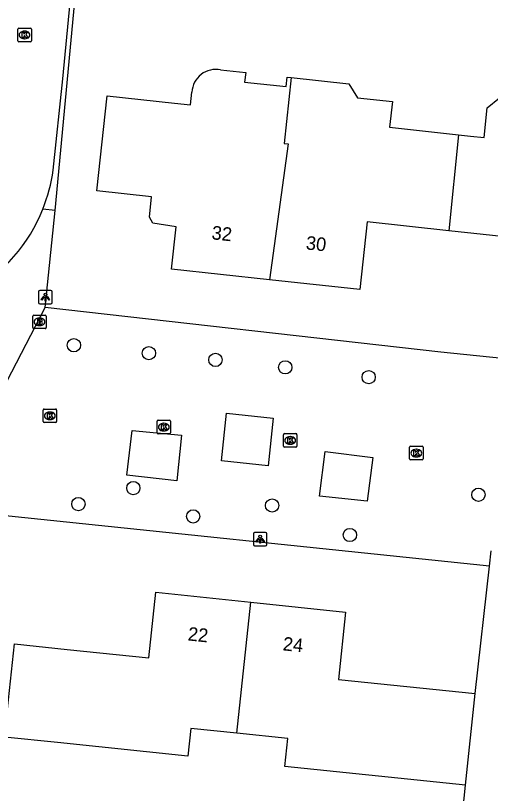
# Model space of a CAD drawing. Extents: x 162157 to 163165, y 378998 to 380775.
# Drawn here: x 162434.1 to 162469.1, y 380517.1 to 380574.4 of the extents above; entities that cross this region are included whole.
import ezdxf

# ---------------------------------------------------------------- set-up
doc = ezdxf.new("R2010")
doc.units = 0
for name, color, linetype in [('IMGEO_Boom', 7, 'Continuous'), ('IMGEO_Brandkraan', 7, 'Continuous'), ('IMGEO_Groenvoorziening', 7, 'Continuous'), ('IMGEO_Kolk', 7, 'Continuous'), ('IMGEO_Lichtpunt', 7, 'Continuous'), ('IMGEO_Pand', 7, 'Continuous'), ('IMGEO_Pand_nummerreeks', 7, 'Continuous'), ('IMGEO_Rijbaan_lokaal_open', 7, 'Continuous'), ('IMGEO_Voetpad_open', 7, 'Continuous')]:
    doc.layers.add(name, color=color, linetype=linetype)

msp = doc.modelspace()

# ---------------------------------------------------------------- linework, layer by layer
at = {"layer": 'IMGEO_Boom'}
for centre in [(162438.436, 380550.146), (162443.96, 380549.562), (162448.861, 380549.065), (162454.003, 380548.517), (162460.148, 380547.794), (162442.812, 380539.629), (162468.227, 380539.139), (162438.765, 380538.452), (162453.034, 380538.344), (162447.221, 380537.544), (162458.763, 380536.173)]:
    msp.add_circle(centre, 0.489, dxfattribs=at)
at = {"layer": 'IMGEO_Brandkraan'}
for p, q in [((162435.402, 380551.442), (162435.402, 380552.294)), ((162435.477, 380552.368), (162436.329, 380552.368)), ((162435.89, 380552.148), (162435.915, 380552.148)), ((162436.403, 380552.294), (162436.403, 380551.442)), ((162435.913, 380551.588), (162435.888, 380551.588)), ((162436.329, 380551.368), (162435.477, 380551.368))]:
    msp.add_line(p, q, dxfattribs=at)
for points in [[(162435.402, 380551.442), (162435.402, 380552.294)], [(162435.477, 380552.368), (162436.329, 380552.368)], [(162435.75, 380552.068), (162435.75, 380551.668), (162435.963, 380551.668)], [(162435.981, 380552.068), (162435.75, 380552.068)], [(162436.403, 380552.294), (162436.403, 380551.442)], [(162435.929, 380551.987), (162435.875, 380551.987), (162435.875, 380551.911)], [(162435.875, 380551.911), (162435.928, 380551.911)], [(162435.937, 380551.835), (162435.875, 380551.835), (162435.875, 380551.754)], [(162435.875, 380551.754), (162435.937, 380551.754)], [(162436.329, 380551.368), (162435.477, 380551.368)]]:
    msp.add_lwpolyline(points, dxfattribs=at)
for centre, radius, start, end in [((162435.479, 380552.292), 0.0765, 91.552, 178.448), ((162435.479, 380552.292), 0.0765, 91.552, 178.448), ((162435.985, 380551.923), 0.145, 59.4692, 91.5367), ((162436.327, 380552.292), 0.0765, 1.552, 88.448), ((162436.327, 380552.292), 0.0765, 1.552, 88.448), ((162435.93, 380551.949), 0.0379, 267.8285, 90.9355), ((162435.938, 380551.794), 0.0404, 269.8759, 90.5077), ((162435.969, 380551.919), 0.251, 268.6676, 293.5347), ((162436.01, 380551.97), 0.0922, 285.5137, 58.1501), ((162436.015, 380551.778), 0.105, 301.3115, 78.989), ((162435.479, 380551.444), 0.0765, 181.552, 268.448), ((162435.479, 380551.444), 0.0765, 181.552, 268.448), ((162436.327, 380551.444), 0.0765, 271.552, 358.448), ((162436.327, 380551.444), 0.0765, 271.552, 358.448)]:
    msp.add_arc(centre, radius, start, end, dxfattribs=at)
for centre, major_axis, ratio, start_param, end_param in [((162435.889, 380551.868), (-0.387, 0.002), 0.722429, 4.712389, 7.853982), ((162435.914, 380551.868), (-0.39, 0.002), 0.717154, 1.570796, 4.712389)]:
    msp.add_ellipse(centre, major_axis=major_axis, ratio=ratio, start_param=start_param, end_param=end_param, dxfattribs=at)
at = {"layer": 'IMGEO_Groenvoorziening'}
for points in [[(162467.978, 380524.494), (162469.055, 380533.871)], [(162464.077, 380486.7), (162465.46, 380500), (162467.276, 380517.746)]]:
    msp.add_lwpolyline(points, dxfattribs=at)
at = {"layer": 'IMGEO_Kolk'}
for p, q in [((162434.301, 380572.565), (162434.301, 380573.417)), ((162434.376, 380573.491), (162435.228, 380573.491)), ((162434.789, 380573.271), (162434.814, 380573.271)), ((162435.302, 380573.417), (162435.302, 380572.565)), ((162434.812, 380572.711), (162434.787, 380572.711)), ((162435.228, 380572.491), (162434.376, 380572.491)), ((162436.165, 380544.523), (162436.165, 380545.375)), ((162436.24, 380545.449), (162437.092, 380545.449)), ((162436.653, 380545.229), (162436.678, 380545.229)), ((162437.166, 380545.375), (162437.166, 380544.523)), ((162436.676, 380544.669), (162436.651, 380544.669)), ((162444.633, 380544.617), (162445.485, 380544.617)), ((162437.092, 380544.449), (162436.24, 380544.449)), ((162444.558, 380543.691), (162444.558, 380544.543)), ((162445.046, 380544.397), (162445.071, 380544.397)), ((162445.559, 380544.543), (162445.559, 380543.691)), ((162445.485, 380543.617), (162444.633, 380543.617)), ((162445.069, 380543.837), (162445.044, 380543.837)), ((162453.865, 380542.708), (162453.865, 380543.56)), ((162453.94, 380543.634), (162454.792, 380543.634)), ((162454.866, 380543.56), (162454.866, 380542.708)), ((162454.353, 380543.414), (162454.378, 380543.414)), ((162454.792, 380542.634), (162453.94, 380542.634)), ((162454.376, 380542.854), (162454.351, 380542.854)), ((162463.159, 380541.777), (162463.159, 380542.629)), ((162463.234, 380542.703), (162464.086, 380542.703)), ((162463.647, 380542.483), (162463.672, 380542.483)), ((162464.16, 380542.629), (162464.16, 380541.777)), ((162463.67, 380541.923), (162463.645, 380541.923)), ((162464.086, 380541.703), (162463.234, 380541.703))]:
    msp.add_line(p, q, dxfattribs=at)
for points in [[(162434.301, 380572.565), (162434.301, 380573.417)], [(162434.376, 380573.491), (162435.228, 380573.491)], [(162435.302, 380573.417), (162435.302, 380572.565)], [(162434.622, 380573.191), (162434.745, 380573.191), (162434.745, 380573.04), (162434.875, 380573.191), (162435.039, 380573.191), (162434.893, 380573.04), (162435.046, 380572.791), (162434.894, 380572.791), (162434.809, 380572.955), (162434.745, 380572.888), (162434.745, 380572.791), (162434.622, 380572.791), (162434.622, 380573.191)], [(162435.228, 380572.491), (162434.376, 380572.491)], [(162436.165, 380544.523), (162436.165, 380545.375)], [(162436.24, 380545.449), (162437.092, 380545.449)], [(162437.166, 380545.375), (162437.166, 380544.523)], [(162436.486, 380545.149), (162436.609, 380545.149), (162436.609, 380544.998), (162436.739, 380545.149), (162436.903, 380545.149), (162436.757, 380544.998), (162436.91, 380544.749), (162436.758, 380544.749), (162436.673, 380544.913), (162436.609, 380544.846), (162436.609, 380544.749), (162436.486, 380544.749), (162436.486, 380545.149)], [(162444.633, 380544.617), (162445.485, 380544.617)], [(162437.092, 380544.449), (162436.24, 380544.449)], [(162444.558, 380543.691), (162444.558, 380544.543)], [(162444.879, 380544.317), (162445.002, 380544.317), (162445.002, 380544.166), (162445.132, 380544.317), (162445.296, 380544.317), (162445.15, 380544.166), (162445.303, 380543.917), (162445.151, 380543.917), (162445.066, 380544.081), (162445.002, 380544.014), (162445.002, 380543.917), (162444.879, 380543.917), (162444.879, 380544.317)], [(162445.559, 380544.543), (162445.559, 380543.691)], [(162445.485, 380543.617), (162444.633, 380543.617)], [(162453.865, 380542.708), (162453.865, 380543.56)], [(162453.94, 380543.634), (162454.792, 380543.634)], [(162454.866, 380543.56), (162454.866, 380542.708)], [(162454.186, 380543.334), (162454.309, 380543.334), (162454.309, 380543.183), (162454.439, 380543.334), (162454.603, 380543.334), (162454.457, 380543.183), (162454.61, 380542.934), (162454.458, 380542.934), (162454.373, 380543.098), (162454.309, 380543.031), (162454.309, 380542.934), (162454.186, 380542.934), (162454.186, 380543.334)], [(162454.792, 380542.634), (162453.94, 380542.634)], [(162463.159, 380541.777), (162463.159, 380542.629)], [(162463.234, 380542.703), (162464.086, 380542.703)], [(162463.48, 380542.403), (162463.603, 380542.403), (162463.603, 380542.252), (162463.733, 380542.403), (162463.897, 380542.403), (162463.751, 380542.252), (162463.904, 380542.003), (162463.752, 380542.003), (162463.667, 380542.167), (162463.603, 380542.1), (162463.603, 380542.003), (162463.48, 380542.003), (162463.48, 380542.403)], [(162464.16, 380542.629), (162464.16, 380541.777)], [(162464.086, 380541.703), (162463.234, 380541.703)]]:
    msp.add_lwpolyline(points, dxfattribs=at)
for centre, start, end in [((162434.378, 380573.415), 91.552, 178.448), ((162434.378, 380573.415), 91.552, 178.448), ((162435.226, 380573.415), 1.552, 88.448), ((162435.226, 380573.415), 1.552, 88.448), ((162434.378, 380572.567), 181.552, 268.448), ((162434.378, 380572.567), 181.552, 268.448), ((162435.226, 380572.567), 271.552, 358.448), ((162435.226, 380572.567), 271.552, 358.448), ((162436.242, 380545.373), 91.552, 178.448), ((162436.242, 380545.373), 91.552, 178.448), ((162437.09, 380545.373), 1.552, 88.448), ((162437.09, 380545.373), 1.552, 88.448), ((162444.635, 380544.541), 91.552, 178.448), ((162444.635, 380544.541), 91.552, 178.448), ((162445.483, 380544.541), 1.552, 88.448), ((162445.483, 380544.541), 1.552, 88.448), ((162436.242, 380544.525), 181.552, 268.448), ((162436.242, 380544.525), 181.552, 268.448), ((162437.09, 380544.525), 271.552, 358.448), ((162437.09, 380544.525), 271.552, 358.448), ((162444.635, 380543.693), 181.552, 268.448), ((162444.635, 380543.693), 181.552, 268.448), ((162445.483, 380543.693), 271.552, 358.448), ((162445.483, 380543.693), 271.552, 358.448), ((162453.942, 380543.558), 91.552, 178.448), ((162453.942, 380543.558), 91.552, 178.448), ((162454.79, 380543.558), 1.552, 88.448), ((162454.79, 380543.558), 1.552, 88.448), ((162453.942, 380542.71), 181.552, 268.448), ((162453.942, 380542.71), 181.552, 268.448), ((162454.79, 380542.71), 271.552, 358.448), ((162454.79, 380542.71), 271.552, 358.448), ((162463.236, 380542.627), 91.552, 178.448), ((162463.236, 380542.627), 91.552, 178.448), ((162464.084, 380542.627), 1.552, 88.448), ((162464.084, 380542.627), 1.552, 88.448), ((162463.236, 380541.779), 181.552, 268.448), ((162463.236, 380541.779), 181.552, 268.448), ((162464.084, 380541.779), 271.552, 358.448), ((162464.084, 380541.779), 271.552, 358.448)]:
    msp.add_arc(centre, 0.0765, start, end, dxfattribs=at)
for centre, major_axis, ratio, start_param, end_param in [((162434.788, 380572.991), (-0.387, 0.002), 0.722429, 4.712389, 7.853982), ((162434.813, 380572.991), (-0.39, 0.002), 0.717154, 1.570796, 4.712389), ((162436.652, 380544.949), (-0.387, 0.002), 0.722429, 4.712389, 7.853982), ((162436.677, 380544.949), (-0.39, 0.002), 0.717154, 1.570796, 4.712389), ((162445.045, 380544.117), (-0.387, 0.002), 0.722429, 4.712389, 7.853982), ((162445.07, 380544.117), (-0.39, 0.002), 0.717154, 1.570796, 4.712389), ((162454.352, 380543.134), (-0.387, 0.002), 0.722429, 4.712389, 7.853982), ((162454.377, 380543.134), (-0.39, 0.002), 0.717154, 1.570796, 4.712389), ((162463.646, 380542.203), (-0.387, 0.002), 0.722429, 4.712389, 7.853982), ((162463.671, 380542.203), (-0.39, 0.002), 0.717154, 1.570796, 4.712389)]:
    msp.add_ellipse(centre, major_axis=major_axis, ratio=ratio, start_param=start_param, end_param=end_param, dxfattribs=at)
at = {"layer": 'IMGEO_Lichtpunt'}
for p, q in [((162435.838, 380554.088), (162435.838, 380553.281)), ((162435.838, 380554.088), (162435.838, 380553.281)), ((162436.74, 380554.183), (162435.932, 380554.183)), ((162436.74, 380554.183), (162435.932, 380554.183)), ((162436.834, 380553.281), (162436.834, 380554.088)), ((162436.834, 380553.281), (162436.834, 380554.088)), ((162435.932, 380553.187), (162436.74, 380553.187)), ((162435.932, 380553.187), (162436.74, 380553.187)), ((162451.653, 380536.269), (162451.653, 380535.462)), ((162451.653, 380536.269), (162451.653, 380535.462)), ((162452.555, 380536.364), (162451.747, 380536.364)), ((162452.555, 380536.364), (162451.747, 380536.364)), ((162452.649, 380535.462), (162452.649, 380536.269)), ((162452.649, 380535.462), (162452.649, 380536.269)), ((162451.747, 380535.368), (162452.555, 380535.368)), ((162451.747, 380535.368), (162452.555, 380535.368))]:
    msp.add_line(p, q, dxfattribs=at)
for points in [[(162436.212, 380553.752), (162436.251, 380553.724), (162436.063, 380553.462), (162436.025, 380553.489), (162436.212, 380553.752)], [(162436.314, 380553.704), (162436.361, 380553.704), (162436.361, 380553.382), (162436.314, 380553.382), (162436.314, 380553.704)], [(162436.424, 380553.724), (162436.462, 380553.751), (162436.649, 380553.489), (162436.61, 380553.461), (162436.424, 380553.724)], [(162452.027, 380535.933), (162452.066, 380535.905), (162451.878, 380535.643), (162451.84, 380535.67), (162452.027, 380535.933)], [(162452.129, 380535.885), (162452.176, 380535.885), (162452.176, 380535.563), (162452.129, 380535.563), (162452.129, 380535.885)], [(162452.239, 380535.905), (162452.277, 380535.932), (162452.464, 380535.67), (162452.425, 380535.642), (162452.239, 380535.905)]]:
    msp.add_lwpolyline(points, dxfattribs=at)
for centre in [(162436.337, 380553.886), (162452.152, 380536.067)]:
    msp.add_circle(centre, 0.0994, dxfattribs=at)
for centre, start, end in [((162435.932, 380554.088), 90, 180), ((162435.932, 380554.088), 90, 180), ((162436.74, 380554.088), 0, 90), ((162436.74, 380554.088), 0, 90), ((162435.932, 380553.281), 180, 270), ((162435.932, 380553.281), 180, 270), ((162436.74, 380553.281), 270, 0), ((162436.74, 380553.281), 270, 360), ((162451.747, 380536.269), 90, 180), ((162451.747, 380536.269), 90, 180), ((162452.555, 380536.269), 0, 90), ((162452.555, 380536.269), 0, 90), ((162451.747, 380535.462), 180, 270), ((162451.747, 380535.462), 180, 270), ((162452.555, 380535.462), 270, 0), ((162452.555, 380535.462), 270, 360)]:
    msp.add_arc(centre, 0.0946, start, end, dxfattribs=at)
at = {"layer": 'IMGEO_Pand'}
for points in [[(162449.239, 380570.426), (162451.088, 380570.226), (162451.012, 380569.52), (162454.064, 380569.191), (162454.139, 380569.887), (162454.438, 380569.854)], [(162454.438, 380569.854), (162453.913, 380564.998), (162454.21, 380564.966), (162452.851, 380554.956)], [(162454.438, 380569.854), (162458.68, 380569.386), (162459.312, 380568.374), (162461.895, 380568.095), (162461.69, 380566.191), (162466.753, 380565.645)], [(162452.851, 380554.956), (162445.632, 380555.735), (162445.97, 380558.861), (162444.259, 380559.132), (162443.995, 380559.576), (162444.157, 380561.078), (162440.13, 380561.512), (162440.885, 380568.511), (162445.857, 380567.975), (162447.029, 380567.848), (162447.13, 380568.783)], [(162466.753, 380565.645), (162467.658, 380565.547), (162468.642, 380565.441), (162468.878, 380567.629), (162470.695, 380569.092), (162475.128, 380568.614), (162476.527, 380566.876), (162480.488, 380566.449)], [(162466.753, 380565.645), (162466.045, 380558.576)], [(162466.045, 380558.576), (162460.04, 380559.224), (162459.502, 380554.239), (162452.851, 380554.956)], [(162478.538, 380552.228), (162471.254, 380553.014), (162471.787, 380557.957), (162466.045, 380558.576)], [(162450.447, 380521.573), (162447.045, 380521.927), (162446.832, 380519.882), (162437.236, 380520.881), (162433.326, 380521.288), (162434.051, 380528.152), (162437.951, 380527.747), (162443.963, 380527.121), (162444.466, 380531.953), (162451.475, 380531.223)], [(162450.447, 380521.573), (162451.475, 380531.223)], [(162451.475, 380531.223), (162458.448, 380530.496), (162457.932, 380525.541), (162467.978, 380524.494)], [(162467.276, 380517.746), (162467.978, 380524.494)], [(162467.276, 380517.746), (162462.303, 380518.264), (162453.982, 380519.131), (162454.196, 380521.183), (162450.447, 380521.573)]]:
    msp.add_lwpolyline(points, dxfattribs=at)
msp.add_arc((162448.901, 380568.685), 1.774, 79.018, 176.8222, dxfattribs=at)
at = {"layer": 'IMGEO_Rijbaan_lokaal_open'}
for points in [[(162436.905, 380563.04), (162437.629, 380569.755), (162438.278, 380576.687), (162439.079, 380585.536), (162439.319, 380588.858), (162439.461, 380592.049), (162439.563, 380596.302), (162439.627, 380601.304), (162439.288, 380610.641), (162439.074, 380615.634), (162438.781, 380618.778), (162438.361, 380623.218), (162437.752, 380630.113), (162437.212, 380635.783)], [(162437.05, 380560.078), (162439.768, 380588.845), (162440.015, 380601.307), (162439.468, 380615.71), (162438.013, 380631.313)], [(162437.05, 380560.078), (162436.15, 380560.171)]]:
    msp.add_lwpolyline(points, dxfattribs=at)
for centre, radius, start, end in [((162424.795, 380564.693), 12.222, 338.2857, 352.2272), ((162424.744, 380564.709), 12.276, 299.8881, 338.3046)]:
    msp.add_arc(centre, radius, start, end, dxfattribs=at)
at = {"layer": 'IMGEO_Voetpad_open'}
for points in [[(162436.315, 380552.915), (162437.05, 380560.078)], [(162432.449, 380545.496), (162436.315, 380552.915)], [(162490.566, 380547.063), (162465.464, 380549.639), (162436.315, 380552.915)], [(162469.055, 380533.871), (162431.721, 380537.758), (162432.449, 380545.496)], [(162449.666, 380545.154), (162453.12, 380544.776), (162452.742, 380541.271), (162449.301, 380541.623), (162449.666, 380545.154)], [(162442.734, 380543.878), (162446.353, 380543.513), (162446.026, 380540.16), (162442.343, 380540.576), (162442.734, 380543.878)], [(162456.931, 380542.316), (162460.449, 380541.887), (162460.045, 380538.674), (162456.522, 380539.026), (162456.931, 380542.316)], [(162469.055, 380533.871), (162469.175, 380535.01)]]:
    msp.add_lwpolyline(points, dxfattribs=at)

# ---------------------------------------------------------------- texts
at = {"layer": 'IMGEO_Pand_nummerreeks'}
for s, rotation, p in [('32', 353.844, (162448.545, 380557.955)), ('30', 353.844, (162455.486, 380557.206)), ('22', 354.0509, (162446.796, 380528.412)), ('24', 354.0509, (162453.79, 380527.683))]:
    msp.add_text(s, height=1, rotation=rotation, dxfattribs=at).set_placement(p)

doc.saveas('drawing.dxf')
